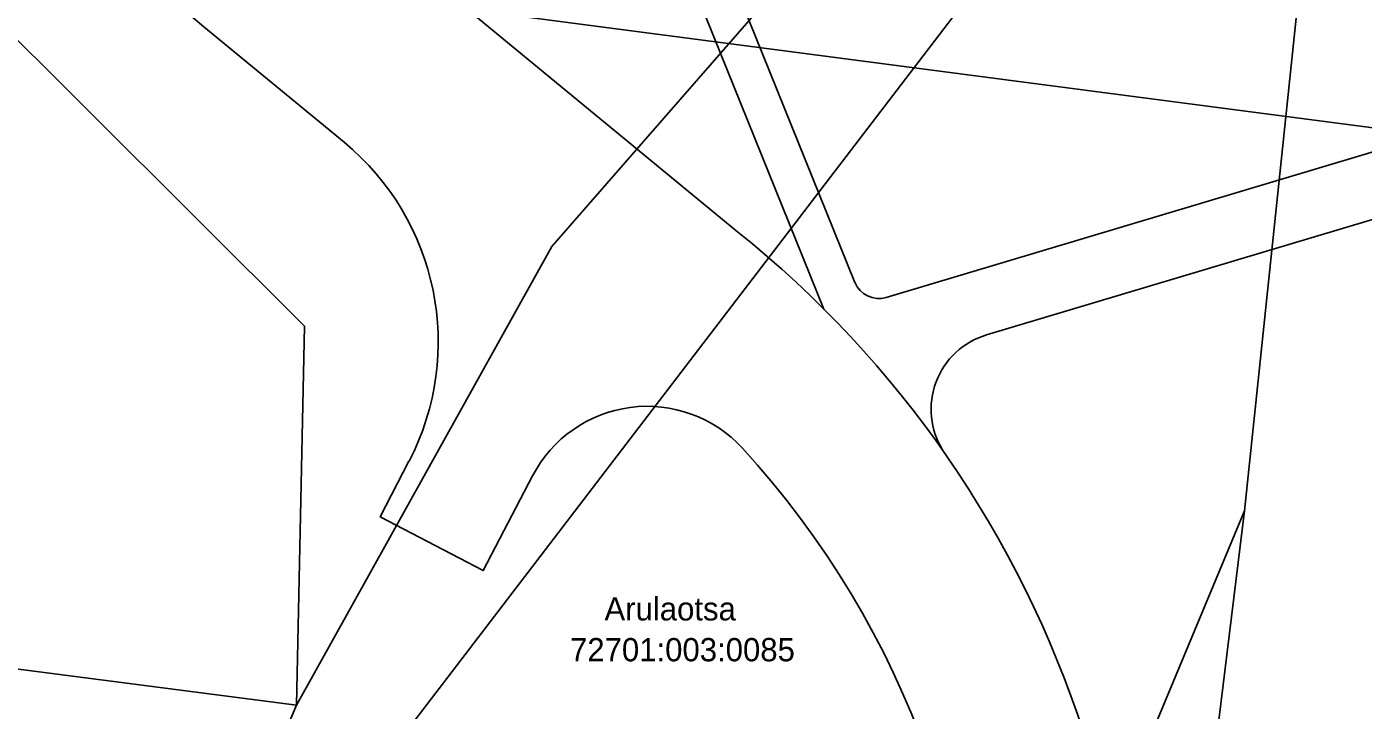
# Model space of a CAD drawing. Extents: x 528816 to 533196, y 6574767 to 6575847.
# Drawn here: x 530394.3 to 530446, y 6575115.9 to 6575142.3 of the extents above; entities that cross this region are included whole.
import ezdxf

# ---------------------------------------------------------------- set-up
doc = ezdxf.new("R2010")
doc.units = 0
for name, color, linetype in [('MOOTPIIR', 7, 'Continuous'), ('PIIR', 7, 'Continuous'), ('TEE', 7, 'Continuous')]:
    doc.layers.add(name, color=color, linetype=linetype)

msp = doc.modelspace()

# ---------------------------------------------------------------- linework, layer by layer
at = {"layer": 'MOOTPIIR'}
msp.add_lwpolyline([(531095.311, 6575014.115), (530588.571, 6575165.473), (530567.771, 6575123.429), (530491.649, 6575144.672), (530473.061, 6575134.936), (530381.892, 6575146.885), (530359.764, 6575180.52), (530373.484, 6575231.858), (530213.717, 6575275.23)], dxfattribs=at)
at = {"layer": 'PIIR'}
for points in [[(530265.8, 6575197.59), (530278.67, 6575225.64), (530793.5, 6575079.3), (530785.13, 6575060.33), (530439.94, 6575111.43), (530441.44, 6575123.62), (530445.56, 6575162.85), (530426.79, 6575147.77), (530414.64, 6575133.85), (530404.76, 6575116.11), (530405.07, 6575130.77), (530384.11, 6575151.64), (530378.13, 6575165.19)], [(530238.49, 6575137.72), (530265.8, 6575197.59), (530378.13, 6575165.19), (530384.11, 6575151.64), (530405.07, 6575130.77), (530404.76, 6575116.11), (530241.04, 6575137.3)], [(530409.31, 6575115.49), (530445.56, 6575162.85), (530441.44, 6575123.62), (530436.57, 6575111.93), (530426.17, 6575113.33)]]:
    msp.add_lwpolyline(points, close=True, dxfattribs=at)
for points in [[(530394.796, 6575090.398), (530398.9, 6575102.35), (530404.76, 6575116.11), (530414.64, 6575133.85), (530426.79, 6575147.77), (530445.56, 6575162.85), (530409.31, 6575115.49), (530399.517, 6575089.765)], [(530426.235, 6575086.183), (530436.57, 6575111.93), (530441.44, 6575123.62), (530439.94, 6575111.43), (530438.074, 6575084.596)]]:
    msp.add_lwpolyline(points, dxfattribs=at)
at = {"layer": 'TEE'}
for points in [[(530426.367, 6575132.46), (530417.348, 6575154.777), (530461.164, 6575141.913), (530427.581, 6575131.877), (530427.581, 6575131.877)], [(530416.056, 6575153.97), (530425.169, 6575131.422)], [(530405.624, 6575147.748), (530421.819, 6575134.419)], [(530406.6, 6575137.879), (530401.175, 6575142.343)], [(530431.456, 6575130.426), (530466.419, 6575140.874)], [(530413.894, 6575124.975), (530411.99, 6575121.317), (530407.998, 6575123.396), (530409.114, 6575125.539)]]:
    msp.add_lwpolyline(points, dxfattribs=at)
for centre, radius, start, end in [((530426.595, 6575173.228), 40, 196.1367, 230.5433), ((530400.245, 6575130.158), 10, 332.494, 50.5433), ((530396.188, 6575102.372), 41.035, 17.9999, 51.3477), ((530427.294, 6575132.835), 1, 202.0054, 286.638), ((530432.315, 6575127.551), 3, 106.6376, 212.1294), ((530418.329, 6575122.666), 5, 42.5271, 152.494), ((530396.22, 6575102.388), 35, 356.6813, 42.5271)]:
    msp.add_arc(centre, radius, start, end, dxfattribs=at)

# ---------------------------------------------------------------- texts
at = {"layer": 'PIIR'}
for s, p in [('Arulaotsa', (530416.677, 6575119.385)), ('72701:003:0085', (530415.344, 6575117.805))]:
    msp.add_text(s, height=0.9, dxfattribs=at).set_placement(p)

doc.saveas('drawing.dxf')
